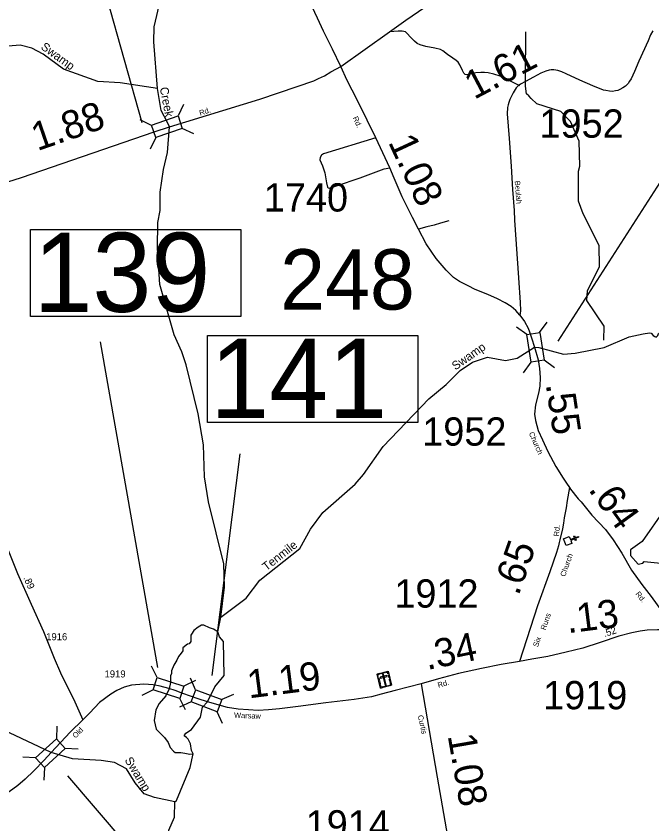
# Model space of a CAD drawing. Extents: x 2093524 to 2270757, y 289120 to 570408.
# Drawn here: x 2227390 to 2238619, y 459173 to 473454 of the extents above; entities that cross this region are included whole.
import ezdxf

# ---------------------------------------------------------------- set-up
doc = ezdxf.new("R2010")
doc.units = 0
for name, color, linetype in [('Exist Cultural Cemetery CELL', 7, 'Continuous'), ('Exist Cultural Church CELL', 7, 'Continuous'), ('Exist Hydrographic Creek Single Shore', 7, 'Continuous'), ('Exist Hydrographic Creek Single Shore Label', 7, 'Continuous'), ('Exist Hydrographic Misc Water Feature', 7, 'Continuous'), ('Exist Hydrographic Pond Under 1500 Sq Ft', 7, 'Continuous'), ('Exist Hydrographic Swamp Label', 7, 'Continuous'), ('Exist Road Non-System Type 51', 7, 'Continuous'), ('Exist Road Secondary Mileage Hundredths English Label', 7, 'Continuous'), ('Exist Road Secondary Structure Standard Bridge CELL', 7, 'Continuous'), ('Exist Road Secondary Structure Standard Bridge Number Label', 7, 'Continuous'), ('Exist Road Secondary Type 20 Attributed', 7, 'Continuous'), ('Exist Road Secondary Type 51 Attributed', 7, 'Continuous'), ('Exist Road Secondary Type 51 Label', 7, 'Continuous'), ('Exist Road Secondary Type 51 Number Label', 7, 'Continuous')]:
    doc.layers.add(name, color=color, linetype=linetype)

msp = doc.modelspace()

# ---------------------------------------------------------------- linework, layer by layer
at = {"layer": 'Exist Cultural Cemetery CELL'}
for points in [[(2233766, 461821), (2233959, 461870), (2234021, 461623), (2233828, 461574)], [(2233776, 461779), (2233787, 461782), (2233779, 461813), (2233819, 461823), (2233816, 461834), (2233766, 461821)], [(2233838, 461839), (2233888, 461852), (2233891, 461841), (2233840, 461828)], [(2233969, 461828), (2233958, 461825), (2233951, 461856), (2233911, 461846), (2233909, 461857), (2233959, 461870)], [(2233795, 461707), (2233784, 461749), (2233795, 461752), (2233806, 461710)], [(2233822, 461765), (2233827, 461747), (2233941, 461776), (2233936, 461794)], [(2233879, 461819), (2233861, 461815), (2233910, 461618), (2233928, 461623)], [(2233976, 461754), (2233966, 461796), (2233977, 461799), (2233987, 461757)], [(2233992, 461690), (2233982, 461732), (2233993, 461735), (2234003, 461693)], [(2233811, 461642), (2233800, 461684), (2233811, 461687), (2233822, 461645)], [(2233860, 461582), (2233857, 461593), (2233836, 461588), (2233826, 461627), (2233815, 461625), (2233828, 461574)], [(2233881, 461599), (2233963, 461620), (2233966, 461609), (2233884, 461588)], [(2233989, 461615), (2233986, 461626), (2234008, 461631), (2233998, 461671), (2234008, 461673), (2234021, 461623)]]:
    msp.add_lwpolyline(points, close=True, dxfattribs=at)
at = {"layer": 'Exist Cultural Church CELL'}
msp.add_lwpolyline([(2237158, 464253), (2237179, 464200), (2237250, 464228), (2237238, 464258), (2237253, 464264), (2237265, 464234), (2237321, 464256), (2237326, 464241), (2237271, 464219), (2237282, 464189), (2237267, 464183), (2237256, 464213), (2237185, 464185), (2237206, 464132), (2237107, 464093), (2237059, 464214)], close=True, dxfattribs=at)
at = {"layer": 'Exist Hydrographic Creek Single Shore'}
for points in [[(2229888, 472174), (2229823, 472999), (2229829, 473264), (2229942, 473747), (2230008, 473890)], [(2229888, 472174), (2229229, 472276), (2228830, 472297), (2228228, 472519), (2227868, 472782), (2227667, 472888), (2227458, 472938), (2227109, 472909), (2226808, 472964), (2226507, 473144)], [(2230101, 471497), (2230064, 471574), (2229950, 471783), (2229888, 472174)], [(2231006, 462827), (2231068, 463360), (2231056, 463771), (2230789, 464868), (2230719, 465309), (2230698, 465874), (2230602, 466423), (2230395, 467287), (2230318, 467521), (2230182, 467819), (2229925, 468710), (2229886, 469350), (2229891, 469806), (2229931, 470015), (2229936, 470340), (2229992, 470742), (2230064, 471042), (2230101, 471497)], [(2237779, 467595), (2238216, 467783), (2238464, 467836), (2238577, 467853), (2238605, 467851), (2238644, 467808), (2238674, 467787), (2238698, 467780), (2238723, 467808), (2238736, 467844), (2238755, 467854), (2238774, 467856), (2238794, 467845), (2238834, 467847), (2238875, 467870), (2238903, 467888), (2238924, 467892), (2238948, 467878), (2238986, 467853)], [(2231006, 462827), (2231453, 463166), (2231692, 463482), (2232403, 464039), (2232592, 464383), (2232807, 464677), (2233377, 465180), (2233526, 465348), (2233871, 465843), (2234681, 466689), (2234987, 466942), (2235235, 467187), (2235450, 467337), (2235716, 467423), (2236033, 467368), (2236241, 467409), (2236544, 467604)], [(2236544, 467604), (2236624, 467595), (2237057, 467475), (2237265, 467494), (2237779, 467595)], [(2230770, 461332), (2230899, 461596), (2231064, 461796), (2231051, 462396), (2230984, 462477), (2230950, 462569), (2231006, 462827)], [(2230950, 462569), (2230876, 462615), (2230807, 462637), (2230705, 462684), (2230665, 462684), (2230607, 462648), (2230527, 462590), (2230487, 462528), (2230476, 462510), (2230476, 462397), (2230447, 462357), (2230415, 462350), (2230335, 462288), (2230335, 462230), (2230306, 462190), (2230255, 462129), (2230226, 462070), (2230175, 461980), (2230135, 461878), (2230135, 461831), (2230117, 461791), (2230117, 461671), (2230095, 461558), (2230033, 461438), (2229917, 461300), (2229855, 461188), (2229826, 460999), (2229862, 460850), (2230008, 460701), (2230077, 460610), (2230109, 460523), (2230168, 460461), (2230197, 460432), (2230298, 460432), (2230367, 460421), (2230458, 460403), (2230516, 460410)], [(2228006, 460433), (2227274, 460783), (2225020, 461379), (2224640, 461649)], [(2230191, 459564), (2230224, 459583), (2230461, 460168), (2230516, 460410), (2230487, 460472), (2230469, 460588), (2230429, 460668), (2230400, 460697), (2230360, 460730), (2230389, 460777), (2230487, 460843), (2230647, 461061), (2230683, 461239), (2230770, 461332)], [(2230191, 459564), (2229832, 459636), (2229649, 459702), (2229489, 459899), (2229337, 460148), (2229128, 460257), (2228894, 460295), (2228386, 460324), (2228006, 460433)], [(2229757, 455892), (2229952, 456164), (2229982, 456655), (2229855, 456828), (2229906, 457755), (2230003, 458072), (2230159, 458423), (2230190, 458639), (2230173, 458790), (2230088, 458982), (2230087, 459064), (2230185, 459291), (2230191, 459564)]]:
    msp.add_lwpolyline(points, dxfattribs=at)
at = {"layer": 'Exist Hydrographic Misc Water Feature'}
msp.add_lwpolyline([(2237771, 467723), (2237777, 467972), (2237473, 468428), (2237481, 468595), (2237694, 469030), (2237691, 469397), (2237403, 469961), (2237326, 470185), (2237322, 470710), (2237346, 470801), (2237334, 471241), (2237181, 471592), (2237013, 471766), (2236587, 471902), (2236485, 471996), (2236443, 472045), (2236406, 472082), (2236385, 472218), (2236388, 472354), (2236394, 473175)], dxfattribs=at)
at = {"layer": 'Exist Hydrographic Pond Under 1500 Sq Ft'}
msp.add_lwpolyline([(2238378, 463762), (2238461, 463780), (2238486, 463812), (2238778, 463783), (2238894, 463801), (2238935, 463859), (2238917, 464000), (2238833, 464068), (2238824, 464150), (2238932, 464285), (2239039, 464342), (2239222, 464378), (2239271, 464502), (2238919, 464758), (2238845, 464733), (2238450, 464164), (2238243, 464020), (2238243, 463919), (2238378, 463762)], dxfattribs=at)
at = {"layer": 'Exist Road Non-System Type 51'}
for points in [[(2236288, 472223), (2235937, 472393), (2235830, 472430), (2235726, 472449), (2235664, 472458), (2235598, 472460), (2235508, 472451), (2235375, 472420), (2235343, 472418), (2235321, 472422), (2235298, 472443), (2235276, 472495), (2235227, 472595), (2235199, 472641), (2235163, 472672), (2235102, 472712), (2235008, 472777), (2234927, 472840), (2234885, 472866), (2234785, 472885), (2234629, 472916), (2234527, 472949), (2234471, 472968), (2234426, 473012), (2234358, 473081), (2234299, 473149), (2234267, 473179), (2234207, 473190), (2234137, 473189), (2233983, 473174)], [(2233743, 471303), (2232819, 471018), (2232783, 470997), (2232762, 470957), (2232756, 470915), (2232801, 470810), (2232844, 470682), (2232873, 470509), (2232888, 470431), (2232902, 470417), (2232918, 470411), (2232936, 470417), (2233046, 470456), (2233468, 470593), (2233893, 470753), (2233989, 470772)], [(2235032, 469836), (2234886, 469793), (2234773, 469758), (2234647, 469729), (2234495, 469688)]]:
    msp.add_lwpolyline(points, dxfattribs=at)
at = {"layer": 'Exist Road Secondary Structure Standard Bridge CELL'}
for p, q in [((2230348, 471892), (2230249, 471689)), ((2229782, 471522), (2229579, 471620)), ((2230529, 471371), (2230325, 471470)), ((2229857, 471308), (2229758, 471104)), ((2236635, 467858), (2236768, 468041)), ((2236411, 467823), (2236228, 467957)), ((2236354, 467150), (2236487, 467333)), ((2236899, 467236), (2236716, 467369)), ((2229880, 461759), (2229778, 461961)), ((2230555, 461710), (2230353, 461608)), ((2230560, 461541), (2230467, 461748)), ((2229809, 461544), (2229607, 461442)), ((2231231, 461462), (2231025, 461369)), ((2230479, 461330), (2230273, 461237)), ((2230382, 461186), (2230280, 461388)), ((2231035, 460946), (2230942, 461153)), ((2228111, 460902), (2228100, 460676)), ((2228482, 460493), (2228256, 460504)), ((2227736, 460339), (2227510, 460351)), ((2227888, 460172), (2227877, 459946))]:
    msp.add_line(p, q, dxfattribs=at)
for points in [[(2230325, 471470), (2229857, 471307), (2229781, 471526), (2230249, 471689)], [(2236487, 467333), (2236410, 467823), (2236639, 467859), (2236716, 467369)], [(2230280, 461388), (2229809, 461543), (2229882, 461763), (2230353, 461608)], [(2230942, 461153), (2230479, 461329), (2230561, 461545), (2231025, 461369)], [(2228256, 460504), (2227888, 460171), (2227733, 460343), (2228100, 460676)]]:
    msp.add_lwpolyline(points, close=True, dxfattribs=at)
at = {"layer": 'Exist Road Secondary Structure Standard Bridge Number Label'}
for p, q in [((2229613, 471568), (2228559, 475333)), ((2229895, 461940), (2228878, 467694)), ((2230854, 461794), (2231348, 465718)), ((2228297, 460022), (2230535, 457406))]:
    msp.add_line(p, q, dxfattribs=at)
msp.add_lwpolyline([(2236965, 467708), (2238923, 470758), (2240769, 472001)], dxfattribs=at)
for points in [[(2227645, 469683), (2231361, 469683), (2231361, 468146), (2227645, 468146)], [(2230769, 467808), (2234485, 467808), (2234485, 466272), (2230769, 466272)]]:
    msp.add_lwpolyline(points, close=True, dxfattribs=at)
at = {"layer": 'Exist Road Secondary Type 20 Attributed'}
msp.add_lwpolyline([(2237166, 465117), (2237125, 464893), (2237107, 464763), (2237073, 464586), (2237059, 464491), (2237040, 464391), (2236996, 464195), (2236984, 464145), (2236972, 464091), (2236935, 463973), (2236814, 463630), (2236599, 463026), (2236282, 462045)], dxfattribs=at)
at = {"layer": 'Exist Road Secondary Type 51 Attributed'}
for points in [[(2233126, 472566), (2233983, 473174), (2234275, 473385), (2236003, 474574), (2237869, 475875), (2238384, 476227), (2238662, 476442), (2238779, 476509), (2238828, 476530), (2238897, 476560)], [(2233126, 472566), (2232980, 472870), (2232821, 473189), (2232710, 473416), (2232618, 473617), (2232516, 473886), (2232436, 474139), (2232374, 474359), (2232313, 474564), (2232275, 474718), (2232272, 474790)], [(2238636, 473196), (2238597, 473124), (2238551, 473017), (2238391, 472655), (2238313, 472474), (2238251, 472345), (2238226, 472303), (2238202, 472264), (2238152, 472214), (2238109, 472185), (2238054, 472155), (2238016, 472141), (2237974, 472132), (2237926, 472124), (2237871, 472126), (2237805, 472137), (2237767, 472145), (2237578, 472222), (2237345, 472324), (2237108, 472433), (2237031, 472467), (2236960, 472493), (2236890, 472505), (2236842, 472504), (2236808, 472500), (2236745, 472481), (2236659, 472445), (2236528, 472377), (2236385, 472301), (2236301, 472254), (2236260, 472224), (2236223, 472187), (2236184, 472129), (2236168, 472096), (2236109, 471980), (2236090, 471924), (2236080, 471885), (2236068, 471836), (2236065, 471725), (2236099, 471293), (2236131, 470800), (2236159, 470387), (2236184, 470018), (2236193, 469844), (2236265, 468829), (2236293, 468392), (2236300, 468249), (2236293, 468194), (2236285, 468166)], [(2230101, 471497), (2231694, 471988), (2232354, 472209), (2232647, 472308), (2232732, 472352), (2232838, 472401), (2232951, 472470), (2233047, 472525), (2233126, 472566)], [(2236285, 468166), (2236216, 468252), (2236133, 468319), (2236026, 468387), (2235892, 468455), (2235724, 468535), (2235497, 468623), (2235377, 468686), (2235219, 468760), (2235118, 468832), (2234983, 468963), (2234810, 469171), (2234635, 469429), (2234495, 469688), (2234390, 469895), (2234211, 470259), (2234066, 470590), (2233989, 470772), (2233743, 471303), (2233588, 471614), (2233415, 471976), (2233238, 472315), (2233126, 472566)], [(2223724, 469399), (2224097, 469520), (2224328, 469595), (2225114, 469855), (2227481, 470600), (2229826, 471409), (2230101, 471497)], [(2236285, 468166), (2236370, 468056), (2236434, 467938), (2236455, 467874), (2236491, 467769), (2236544, 467604)], [(2236544, 467604), (2236609, 467379), (2236636, 467221), (2236646, 467063), (2236641, 466909), (2236614, 466787), (2236566, 466581), (2236547, 466418), (2236564, 466305), (2236613, 466129), (2236687, 465962), (2236780, 465759), (2236920, 465492), (2237050, 465283), (2237109, 465194), (2237166, 465117)], [(2226763, 465379), (2226783, 465251), (2226855, 465048), (2226987, 464717), (2227116, 464384), (2227247, 464010), (2227412, 463597), (2227654, 463055), (2227872, 462573), (2228062, 462101), (2228172, 461846), (2228426, 461332), (2228569, 461013)], [(2237166, 465117), (2237184, 465091), (2237319, 464917), (2237371, 464864), (2237561, 464633), (2237803, 464378), (2237937, 464193), (2238088, 463958), (2238259, 463658), (2238443, 463406), (2238609, 463190), (2238787, 462940), (2238859, 462846), (2238901, 462745), (2238935, 462656), (2238948, 462601)], [(2238948, 462601), (2238718, 462601), (2238538, 462595), (2238410, 462580), (2238264, 462549), (2238035, 462489), (2237706, 462381), (2237397, 462282), (2237106, 462208), (2236779, 462131), (2236497, 462085), (2236282, 462045)], [(2236282, 462045), (2235958, 461989), (2235609, 461918), (2235206, 461834), (2234853, 461736), (2234546, 461649)], [(2230086, 461568), (2229933, 461609), (2229810, 461629), (2229644, 461643), (2229428, 461623), (2229298, 461589), (2229169, 461532), (2229060, 461465), (2228862, 461316), (2228692, 461138), (2228569, 461013)], [(2230770, 461332), (2230604, 461384), (2230331, 461479), (2230200, 461532), (2230086, 461568)], [(2234546, 461649), (2234085, 461528), (2233840, 461466), (2233666, 461416), (2233361, 461371), (2232859, 461312), (2232370, 461250), (2232044, 461207), (2231847, 461191), (2231665, 461180), (2231493, 461186), (2231309, 461201), (2231124, 461233), (2230770, 461332)], [(2234546, 461649), (2234829, 460001), (2235164, 458072), (2237116, 457445)], [(2228569, 461013), (2228345, 460792), (2228006, 460433)], [(2228006, 460433), (2227883, 460300), (2227702, 460110), (2227549, 459963), (2227419, 459851), (2227268, 459738), (2227123, 459643), (2226830, 459484), (2226592, 459373), (2225914, 459036), (2225813, 458981), (2225726, 458930), (2225550, 458862), (2225424, 458835), (2225159, 458822), (2224972, 458810), (2224741, 458791)]]:
    msp.add_lwpolyline(points, dxfattribs=at)

# ---------------------------------------------------------------- texts
at = {"layer": 'Exist Hydrographic Creek Single Shore Label'}
msp.add_text('Creek', height=150, rotation=280.6614, dxfattribs=at).set_placement((2229926, 472186))
at = {"layer": 'Exist Hydrographic Swamp Label'}
for s, rotation, p in [('Swamp', 323.8365, (2227814, 472883)), ('Swamp', 34.8872, (2235150, 467188)), ('Tenmile', 38.0436, (2231810, 463638)), ('Swamp', 301.3833, (2229300, 460301))]:
    msp.add_text(s, height=150, rotation=rotation, dxfattribs=at).set_placement(p)
at = {"layer": 'Exist Road Secondary Mileage Hundredths English Label'}
for s, height, rotation, p in [('1.61', 500, 27.7736, (2235481, 471972)), ('1.88', 500, 19.0153, (2227764, 471066)), ('1.08', 500, 294.8446, (2233955, 471228)), ('.55', 500, 278.5598, (2236743, 466945)), ('.64', 500, 305.839, (2237486, 465084)), ('.65', 500, 70.3826, (2236263, 463193)), ('.89', 125, 294.0739, (2227515, 463521)), ('.13', 500, 7.1044, (2237134, 462542)), ('.34', 500, 11.6504, (2234649, 461891)), ('.52', 125, 18.2674, (2237785, 462473)), ('1.19', 500, 7.2268, (2231502, 461391)), ('1.08', 500, 279.8437, (2235011, 460733))]:
    msp.add_text(s, height=height, rotation=rotation, dxfattribs=at).set_placement(p)
at = {"layer": 'Exist Road Secondary Structure Standard Bridge Number Label'}
for s, height, p in [('139', 1400, (2227695, 468225)), ('248', 1066.3, (2232053, 468266)), ('141', 1400, (2230819, 466351))]:
    msp.add_text(s, height=height, dxfattribs=at).set_placement(p)
at = {"layer": 'Exist Road Secondary Type 51 Label'}
for s, rotation, p in [('Rd.', 18.2968, (2230642, 471692)), ('Rd.', 293.6031, (2233334, 471658)), ('Beulah', 274.5758, (2236196, 470539)), ('Church', 293.7151, (2236443, 466078)), ('Rd.', 85.4938, (2236979, 464252)), ('Church', 70.55, (2237086, 463534)), ('Rd.', 308.1472, (2238324, 463237)), ('Runs', 71.202, (2236740, 462590)), ('Six', 71.202, (2236606, 462291)), ('Rd.', 15.6512, (2234850, 461577)), ('Warsaw', 357.7626, (2231237, 461049)), ('Curtis', 282.7199, (2234482, 461085)), ('Old', 45.6996, (2228440, 460679))]:
    msp.add_text(s, height=95, rotation=rotation, dxfattribs=at).set_placement(p)
at = {"layer": 'Exist Road Secondary Type 51 Number Label'}
for s, height, p in [('1952', 500, (2236634, 471305)), ('1740', 500, (2231765, 469999)), ('1952', 500, (2234563, 465860)), ('1912', 500, (2234070, 462996)), ('1916', 125, (2227920, 462419)), ('1919', 125, (2228951, 461761)), ('1919', 500, (2236698, 461199)), ('1914', 500, (2232503, 458914))]:
    msp.add_text(s, height=height, dxfattribs=at).set_placement(p)

doc.saveas('drawing.dxf')
